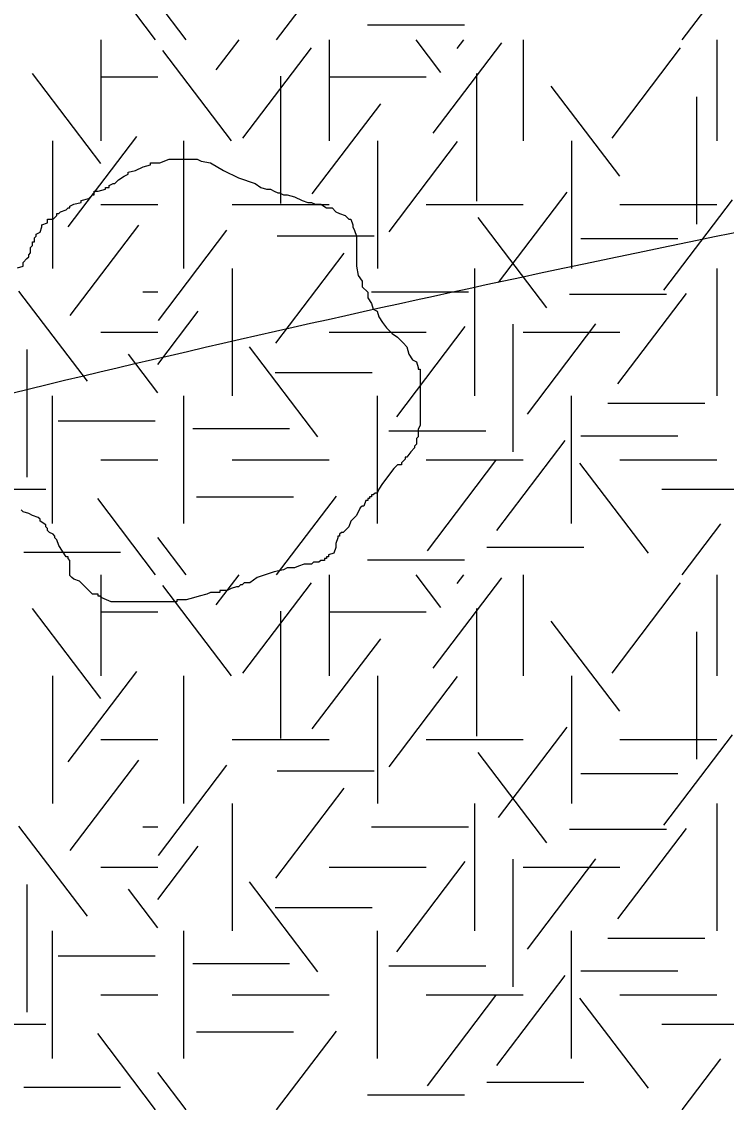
# Model space of a CAD drawing. Extents: x 419101 to 420177, y 4451541 to 4452254.
# Drawn here: x 419881.89 to 419891.66, y 4451603.44 to 4451618.41 of the extents above; entities that cross this region are included whole.
import ezdxf

# ---------------------------------------------------------------- set-up
doc = ezdxf.new("R2010")
doc.units = 0
for name, color, linetype in [('3_HALİHAZIR', 7, 'Continuous'), ('Level 3', 7, 'Continuous'), ('Level 41', 7, 'Continuous')]:
    doc.layers.add(name, color=color, linetype=linetype)

msp = doc.modelspace()

# ---------------------------------------------------------------- linework, layer by layer
at = {"layer": '3_HALİHAZIR'}
for points in [[(419846.731, 4451613.4), (419846.734, 4451613.401), (419851.514, 4451616.401), (419885.634, 4451630.941), (419888.984, 4451632.301), (419889.844, 4451632.681), (419890.744, 4451632.961), (419895.264, 4451633.531), (419919.823, 4451636.751), (419931.005, 4451651.381), (419931.911, 4451652.564)], [(419839.353, 4451591.962), (419839.364, 4451591.971), (419844.374, 4451596.271), (419851.394, 4451601.551), (419855.474, 4451603.971), (419875.934, 4451611.761), (419891.494, 4451615.431), (419906.684, 4451617.851), (419924.462, 4451620.917), (419940.295, 4451639.301), (419940.435, 4451639.501), (419940.605, 4451639.681)], [(419830.585, 4451569.182), (419835.774, 4451573.831), (419840.974, 4451578.331), (419857.814, 4451590.841), (419892.084, 4451597.601), (419927.345, 4451605.321), (419938.763, 4451608.51), (419942.048, 4451608.213)]]:
    msp.add_spline(points, degree=3, dxfattribs=at)
at = {"layer": 'Level 3'}
for points in [[(419883.47, 4451616.346), (419883.574, 4451616.398), (419883.677, 4451616.424), (419883.677, 4451616.45), (419883.703, 4451616.45), (419883.729, 4451616.45), (419883.807, 4451616.45), (419883.937, 4451616.502), (419884.041, 4451616.502), (419884.118, 4451616.502), (419884.17, 4451616.502), (419884.248, 4451616.502), (419884.3, 4451616.502), (419884.326, 4451616.502), (419884.378, 4451616.476), (419884.508, 4451616.45), (419884.689, 4451616.346), (419884.897, 4451616.242), (419885.13, 4451616.164), (419885.208, 4451616.112), (419885.286, 4451616.086), (419885.338, 4451616.086), (419885.39, 4451616.06), (419885.441, 4451616.034), (419885.467, 4451616.034), (419885.519, 4451616.008), (419885.571, 4451616.008), (419885.675, 4451615.982), (419885.779, 4451615.93), (419885.856, 4451615.904), (419885.908, 4451615.904), (419885.96, 4451615.878), (419886.012, 4451615.878), (419886.038, 4451615.878), (419886.116, 4451615.827), (419886.194, 4451615.827), (419886.246, 4451615.775), (419886.297, 4451615.749), (419886.375, 4451615.723), (419886.427, 4451615.671), (419886.453, 4451615.671), (419886.479, 4451615.593), (419886.479, 4451615.567), (419886.505, 4451615.515), (419886.531, 4451615.437), (419886.531, 4451615.411), (419886.531, 4451615.333), (419886.531, 4451615.281), (419886.531, 4451615.203), (419886.531, 4451615.177), (419886.531, 4451615.099), (419886.531, 4451615.022), (419886.557, 4451614.892), (419886.609, 4451614.814), (419886.609, 4451614.736), (419886.687, 4451614.658), (419886.687, 4451614.58), (419886.738, 4451614.502), (419886.764, 4451614.424), (419886.816, 4451614.398), (419886.842, 4451614.32), (419886.894, 4451614.242), (419886.946, 4451614.165), (419887.024, 4451614.087), (419887.102, 4451614.035), (419887.153, 4451613.983), (419887.179, 4451613.957), (419887.231, 4451613.905), (419887.257, 4451613.801), (419887.309, 4451613.723), (419887.361, 4451613.697), (419887.387, 4451613.619), (419887.387, 4451613.593), (419887.413, 4451613.593), (419887.413, 4451613.567), (419887.413, 4451613.541), (419887.413, 4451613.489), (419887.413, 4451613.386), (419887.413, 4451613.334), (419887.413, 4451613.256), (419887.413, 4451613.178), (419887.413, 4451613.1), (419887.413, 4451613.022), (419887.413, 4451612.944), (419887.413, 4451612.892), (419887.413, 4451612.814), (419887.387, 4451612.762), (419887.387, 4451612.658), (419887.361, 4451612.632), (419887.361, 4451612.555), (419887.335, 4451612.529), (419887.335, 4451612.503), (419887.283, 4451612.451), (419887.231, 4451612.373), (419887.205, 4451612.373), (419887.205, 4451612.347), (419887.179, 4451612.321), (419887.153, 4451612.295), (419887.153, 4451612.269), (419887.128, 4451612.269), (419887.102, 4451612.269)], [(419881.836, 4451614.996), (419881.913, 4451615.022), (419881.913, 4451615.047), (419881.913, 4451615.073), (419881.965, 4451615.125), (419881.991, 4451615.151), (419881.991, 4451615.177), (419882.017, 4451615.203), (419882.017, 4451615.229), (419882.017, 4451615.255), (419882.017, 4451615.281), (419882.043, 4451615.307), (419882.043, 4451615.333), (419882.043, 4451615.359), (419882.069, 4451615.359), (419882.069, 4451615.385), (419882.069, 4451615.411), (419882.095, 4451615.437), (419882.095, 4451615.463), (419882.147, 4451615.489), (419882.173, 4451615.567), (419882.173, 4451615.593), (419882.251, 4451615.619), (419882.251, 4451615.645), (419882.251, 4451615.671), (419882.328, 4451615.671), (419882.38, 4451615.723), (419882.38, 4451615.749), (419882.406, 4451615.749), (419882.432, 4451615.775), (419882.51, 4451615.801), (419882.536, 4451615.827), (419882.562, 4451615.827), (419882.562, 4451615.853), (419882.614, 4451615.878), (419882.718, 4451615.904), (419882.718, 4451615.93), (419882.821, 4451615.956), (419882.873, 4451616.008), (419882.899, 4451616.008), (419882.899, 4451616.034), (419882.899, 4451616.06), (419882.951, 4451616.06), (419883.055, 4451616.086), (419883.055, 4451616.112), (419883.081, 4451616.112), (419883.107, 4451616.112), (419883.107, 4451616.138), (419883.159, 4451616.164), (419883.185, 4451616.164), (419883.236, 4451616.216), (419883.314, 4451616.268), (419883.366, 4451616.294), (419883.366, 4451616.32), (419883.47, 4451616.346)], [(419887.102, 4451612.269), (419887.05, 4451612.217), (419886.894, 4451612.009), (419886.842, 4451611.931), (419886.816, 4451611.879), (419886.79, 4451611.879), (419886.764, 4451611.853), (419886.738, 4451611.853), (419886.738, 4451611.827), (419886.712, 4451611.827), (419886.712, 4451611.801), (419886.687, 4451611.801), (419886.687, 4451611.775), (419886.661, 4451611.775), (419886.635, 4451611.698), (419886.609, 4451611.698), (419886.583, 4451611.672), (419886.531, 4451611.568), (419886.453, 4451611.49), (419886.427, 4451611.412), (419886.349, 4451611.334), (419886.323, 4451611.334), (419886.297, 4451611.308), (419886.297, 4451611.282), (419886.271, 4451611.282), (419886.271, 4451611.256), (419886.246, 4451611.178), (419886.246, 4451611.126), (419886.22, 4451611.048), (419886.142, 4451611.022), (419886.142, 4451610.996), (419886.116, 4451610.996), (419886.116, 4451610.97), (419886.09, 4451610.97), (419886.09, 4451610.944), (419886.064, 4451610.944), (419886.038, 4451610.944), (419886.012, 4451610.919), (419885.986, 4451610.919), (419885.96, 4451610.919), (419885.934, 4451610.919), (419885.908, 4451610.893), (419885.882, 4451610.893), (419885.856, 4451610.893), (419885.83, 4451610.893), (419885.805, 4451610.893), (419885.727, 4451610.867), (419885.675, 4451610.841), (419885.597, 4451610.841), (419885.571, 4451610.841), (419885.519, 4451610.815), (419885.39, 4451610.789), (419885.156, 4451610.711), (419885.052, 4451610.633), (419884.974, 4451610.633), (419884.949, 4451610.607), (419884.923, 4451610.607), (419884.897, 4451610.581), (419884.871, 4451610.581), (419884.793, 4451610.555), (419884.741, 4451610.529), (419884.715, 4451610.529), (419884.689, 4451610.529), (419884.663, 4451610.529), (419884.637, 4451610.529), (419884.637, 4451610.503), (419884.611, 4451610.503), (419884.585, 4451610.503), (419884.508, 4451610.503), (419884.456, 4451610.477), (419884.352, 4451610.451), (419884.274, 4451610.425), (419884.17, 4451610.399), (419884.118, 4451610.399), (419884.092, 4451610.399), (419884.067, 4451610.399), (419884.041, 4451610.399), (419884.041, 4451610.373), (419884.015, 4451610.373), (419883.989, 4451610.373), (419883.963, 4451610.373), (419883.937, 4451610.373), (419883.911, 4451610.373), (419883.885, 4451610.373), (419883.859, 4451610.373), (419883.833, 4451610.373), (419883.807, 4451610.373), (419883.729, 4451610.373), (419883.677, 4451610.373), (419883.6, 4451610.373), (419883.548, 4451610.373), (419883.522, 4451610.373), (419883.496, 4451610.373), (419883.444, 4451610.373), (419883.366, 4451610.373), (419883.34, 4451610.373), (419883.288, 4451610.373), (419883.262, 4451610.373), (419883.21, 4451610.373), (419883.185, 4451610.373), (419883.159, 4451610.373)], [(419883.159, 4451610.373), (419883.133, 4451610.373), (419883.003, 4451610.425), (419882.977, 4451610.451), (419882.951, 4451610.451), (419882.951, 4451610.477), (419882.873, 4451610.477), (419882.821, 4451610.529), (419882.744, 4451610.607), (419882.692, 4451610.659), (419882.614, 4451610.685), (419882.588, 4451610.711), (419882.562, 4451610.737), (419882.562, 4451610.763), (419882.562, 4451610.841), (419882.562, 4451610.919), (419882.562, 4451610.944), (419882.536, 4451610.97), (419882.536, 4451610.996), (419882.51, 4451610.996), (419882.458, 4451611.074), (419882.406, 4451611.152), (419882.38, 4451611.23), (419882.354, 4451611.256), (419882.354, 4451611.282), (419882.328, 4451611.308), (419882.277, 4451611.334), (419882.251, 4451611.36), (419882.251, 4451611.386), (419882.225, 4451611.412), (419882.225, 4451611.438), (419882.147, 4451611.49), (419882.147, 4451611.516), (419882.121, 4451611.542), (419882.043, 4451611.568), (419881.991, 4451611.594), (419881.913, 4451611.62), (419881.887, 4451611.646)]]:
    msp.add_lwpolyline(points, dxfattribs=at)
at = {"layer": 'Level 41'}
for p, q in [((419885.424, 4451618.155), (419886.253, 4451619.246)), ((419883.748, 4451618.155), (419882.946, 4451619.211)), ((419891.044, 4451618.155), (419891.581, 4451618.861)), ((419884.171, 4451618.155), (419883.777, 4451618.673)), ((419886.686, 4451618.361), (419888.029, 4451618.361)), ((419882.989, 4451618.155), (419882.989, 4451616.757)), ((419882.989, 4451618.155), (419882.989, 4451616.757)), ((419884.587, 4451617.738), (419884.904, 4451618.155)), ((419886.153, 4451618.155), (419886.153, 4451616.757)), ((419887.702, 4451617.703), (419887.358, 4451618.155)), ((419887.595, 4451616.861), (419888.545, 4451618.111)), ((419887.928, 4451618.035), (419888.019, 4451618.155)), ((419888.839, 4451618.155), (419888.839, 4451616.757)), ((419891.525, 4451618.155), (419891.525, 4451616.757)), ((419884.798, 4451616.757), (419883.849, 4451618.007)), ((419884.958, 4451616.792), (419885.907, 4451618.042)), ((419890.072, 4451616.792), (419891.021, 4451618.042)), ((419882.99, 4451616.441), (419882.041, 4451617.69)), ((419882.989, 4451617.641), (419883.777, 4451617.641)), ((419885.478, 4451617.653), (419885.478, 4451615.886)), ((419886.153, 4451617.641), (419887.496, 4451617.641)), ((419888.195, 4451617.688), (419888.195, 4451615.921)), ((419890.179, 4451616.266), (419889.23, 4451617.515)), ((419891.243, 4451617.367), (419891.243, 4451615.6)), ((419885.918, 4451616.02), (419886.867, 4451617.27)), ((419882.318, 4451616.757), (419882.318, 4451614.99)), ((419882.318, 4451616.757), (419882.318, 4451614.99)), ((419882.538, 4451615.564), (419883.487, 4451616.814)), ((419884.139, 4451614.99), (419884.139, 4451616.757)), ((419886.825, 4451616.757), (419886.825, 4451614.99)), ((419886.984, 4451615.495), (419887.933, 4451616.745)), ((419889.511, 4451616.757), (419889.511, 4451614.99)), ((419888.501, 4451614.794), (419889.452, 4451616.043)), ((419882.989, 4451615.873), (419883.777, 4451615.873)), ((419884.81, 4451615.873), (419886.153, 4451615.873)), ((419887.496, 4451615.873), (419888.839, 4451615.873)), ((419890.182, 4451615.873), (419891.525, 4451615.873)), ((419890.792, 4451614.689), (419891.741, 4451615.939)), ((419889.167, 4451614.444), (419888.217, 4451615.693)), ((419882.564, 4451614.338), (419883.514, 4451615.587)), ((419883.787, 4451614.269), (419884.736, 4451615.518)), ((419885.434, 4451615.439), (419886.777, 4451615.439)), ((419889.642, 4451615.403), (419890.985, 4451615.403)), ((419885.412, 4451613.952), (419886.361, 4451615.202)), ((419884.81, 4451614.99), (419884.81, 4451613.223)), ((419888.168, 4451614.99), (419888.168, 4451613.223)), ((419891.525, 4451614.99), (419891.525, 4451613.223)), ((419882.803, 4451613.426), (419881.854, 4451614.675)), ((419883.573, 4451614.666), (419883.777, 4451614.666)), ((419886.74, 4451614.666), (419888.083, 4451614.666)), ((419889.482, 4451614.633), (419890.825, 4451614.633)), ((419890.152, 4451613.392), (419891.102, 4451614.642)), ((419883.777, 4451613.66), (419884.336, 4451614.396)), ((419887.089, 4451612.936), (419888.039, 4451614.186)), ((419888.7, 4451614.218), (419888.7, 4451612.45)), ((419888.9, 4451612.972), (419889.849, 4451614.221)), ((419882.989, 4451614.106), (419883.777, 4451614.106)), ((419886.153, 4451614.106), (419887.496, 4451614.106)), ((419888.839, 4451614.106), (419890.182, 4451614.106)), ((419881.964, 4451613.868), (419881.964, 4451612.1)), ((419885.997, 4451612.655), (419885.048, 4451613.905)), ((419883.777, 4451613.266), (419883.371, 4451613.8)), ((419885.407, 4451613.546), (419886.75, 4451613.546)), ((419882.318, 4451611.455), (419882.318, 4451613.223)), ((419884.139, 4451611.455), (419884.139, 4451613.223)), ((419886.825, 4451611.455), (419886.825, 4451613.223)), ((419889.511, 4451611.455), (419889.511, 4451613.223)), ((419890.016, 4451613.125), (419891.359, 4451613.125)), ((419882.4, 4451612.88), (419883.743, 4451612.88)), ((419884.262, 4451612.774), (419885.605, 4451612.774)), ((419886.979, 4451612.74), (419888.322, 4451612.74)), ((419889.642, 4451612.669), (419890.985, 4451612.669)), ((419888.475, 4451611.358), (419889.424, 4451612.608)), ((419882.989, 4451612.339), (419883.777, 4451612.339)), ((419884.81, 4451612.339), (419886.153, 4451612.339)), ((419887.496, 4451612.339), (419888.839, 4451612.339)), ((419887.515, 4451611.079), (419888.464, 4451612.328)), ((419890.578, 4451611.044), (419889.628, 4451612.293)), ((419890.182, 4451612.339), (419891.525, 4451612.339)), ((419880.882, 4451611.932), (419882.225, 4451611.932)), ((419890.761, 4451611.932), (419892.104, 4451611.932)), ((419883.748, 4451610.746), (419882.946, 4451611.802)), ((419884.316, 4451611.828), (419885.658, 4451611.828)), ((419885.424, 4451610.746), (419886.253, 4451611.837)), ((419891.044, 4451610.746), (419891.581, 4451611.452)), ((419884.171, 4451610.746), (419883.777, 4451611.264)), ((419881.921, 4451611.058), (419883.264, 4451611.058)), ((419888.338, 4451611.127), (419889.681, 4451611.127)), ((419886.686, 4451610.952), (419888.029, 4451610.952)), ((419882.989, 4451610.746), (419882.989, 4451609.348)), ((419882.989, 4451610.746), (419882.989, 4451609.348)), ((419884.587, 4451610.329), (419884.904, 4451610.746)), ((419886.153, 4451610.746), (419886.153, 4451609.348)), ((419887.702, 4451610.294), (419887.358, 4451610.746)), ((419887.928, 4451610.626), (419888.019, 4451610.746)), ((419888.839, 4451610.746), (419888.839, 4451609.348)), ((419891.525, 4451610.746), (419891.525, 4451609.348)), ((419884.798, 4451609.348), (419883.849, 4451610.598)), ((419884.958, 4451609.383), (419885.907, 4451610.633)), ((419887.595, 4451609.452), (419888.545, 4451610.702)), ((419890.072, 4451609.383), (419891.021, 4451610.633)), ((419882.99, 4451609.032), (419882.041, 4451610.281)), ((419888.195, 4451610.279), (419888.195, 4451608.512)), ((419882.989, 4451610.232), (419883.777, 4451610.232)), ((419885.478, 4451610.244), (419885.478, 4451608.477)), ((419886.153, 4451610.232), (419887.496, 4451610.232)), ((419890.179, 4451608.857), (419889.23, 4451610.106)), ((419885.918, 4451608.611), (419886.867, 4451609.861)), ((419891.243, 4451609.958), (419891.243, 4451608.191)), ((419882.538, 4451608.155), (419883.487, 4451609.405)), ((419882.318, 4451609.348), (419882.318, 4451607.581)), ((419882.318, 4451609.348), (419882.318, 4451607.581)), ((419884.139, 4451607.581), (419884.139, 4451609.348)), ((419886.825, 4451609.348), (419886.825, 4451607.581)), ((419886.984, 4451608.086), (419887.933, 4451609.336)), ((419889.511, 4451609.348), (419889.511, 4451607.581)), ((419888.501, 4451607.385), (419889.452, 4451608.634)), ((419890.792, 4451607.28), (419891.741, 4451608.53)), ((419882.989, 4451608.464), (419883.777, 4451608.464)), ((419884.81, 4451608.464), (419886.153, 4451608.464)), ((419887.496, 4451608.464), (419888.839, 4451608.464)), ((419890.182, 4451608.464), (419891.525, 4451608.464)), ((419882.564, 4451606.929), (419883.514, 4451608.178)), ((419889.167, 4451607.035), (419888.217, 4451608.284)), ((419883.787, 4451606.86), (419884.736, 4451608.109)), ((419885.434, 4451608.03), (419886.777, 4451608.03)), ((419889.642, 4451607.994), (419890.985, 4451607.994)), ((419885.412, 4451606.543), (419886.361, 4451607.793)), ((419884.81, 4451607.581), (419884.81, 4451605.814)), ((419888.168, 4451607.581), (419888.168, 4451605.814)), ((419891.525, 4451607.581), (419891.525, 4451605.814)), ((419882.803, 4451606.017), (419881.854, 4451607.266)), ((419883.573, 4451607.257), (419883.777, 4451607.257)), ((419886.74, 4451607.257), (419888.083, 4451607.257)), ((419889.482, 4451607.224), (419890.825, 4451607.224)), ((419890.152, 4451605.983), (419891.102, 4451607.233)), ((419883.777, 4451606.251), (419884.336, 4451606.987)), ((419882.989, 4451606.697), (419883.777, 4451606.697)), ((419886.153, 4451606.697), (419887.496, 4451606.697)), ((419887.089, 4451605.527), (419888.039, 4451606.777)), ((419888.7, 4451606.809), (419888.7, 4451605.041)), ((419888.839, 4451606.697), (419890.182, 4451606.697)), ((419888.9, 4451605.563), (419889.849, 4451606.812)), ((419881.964, 4451606.459), (419881.964, 4451604.691)), ((419883.777, 4451605.857), (419883.371, 4451606.391)), ((419885.997, 4451605.246), (419885.048, 4451606.496)), ((419885.407, 4451606.137), (419886.75, 4451606.137)), ((419882.318, 4451604.046), (419882.318, 4451605.814)), ((419884.139, 4451604.046), (419884.139, 4451605.814)), ((419886.825, 4451604.046), (419886.825, 4451605.814)), ((419889.511, 4451604.046), (419889.511, 4451605.814)), ((419890.016, 4451605.716), (419891.359, 4451605.716)), ((419882.4, 4451605.471), (419883.743, 4451605.471)), ((419884.262, 4451605.365), (419885.605, 4451605.365)), ((419886.979, 4451605.331), (419888.322, 4451605.331)), ((419888.475, 4451603.949), (419889.424, 4451605.199)), ((419889.642, 4451605.26), (419890.985, 4451605.26)), ((419882.989, 4451604.93), (419883.777, 4451604.93)), ((419884.81, 4451604.93), (419886.153, 4451604.93)), ((419887.496, 4451604.93), (419888.839, 4451604.93)), ((419887.515, 4451603.67), (419888.464, 4451604.919)), ((419890.578, 4451603.635), (419889.628, 4451604.884)), ((419890.182, 4451604.93), (419891.525, 4451604.93)), ((419880.882, 4451604.523), (419882.225, 4451604.523)), ((419885.424, 4451603.337), (419886.253, 4451604.428)), ((419890.761, 4451604.523), (419892.104, 4451604.523)), ((419883.748, 4451603.337), (419882.946, 4451604.393)), ((419884.316, 4451604.419), (419885.658, 4451604.419)), ((419891.044, 4451603.337), (419891.581, 4451604.043)), ((419884.171, 4451603.337), (419883.777, 4451603.855)), ((419888.338, 4451603.718), (419889.681, 4451603.718)), ((419881.921, 4451603.649), (419883.264, 4451603.649)), ((419886.686, 4451603.543), (419888.029, 4451603.543))]:
    msp.add_line(p, q, dxfattribs=at)

doc.saveas('drawing.dxf')
